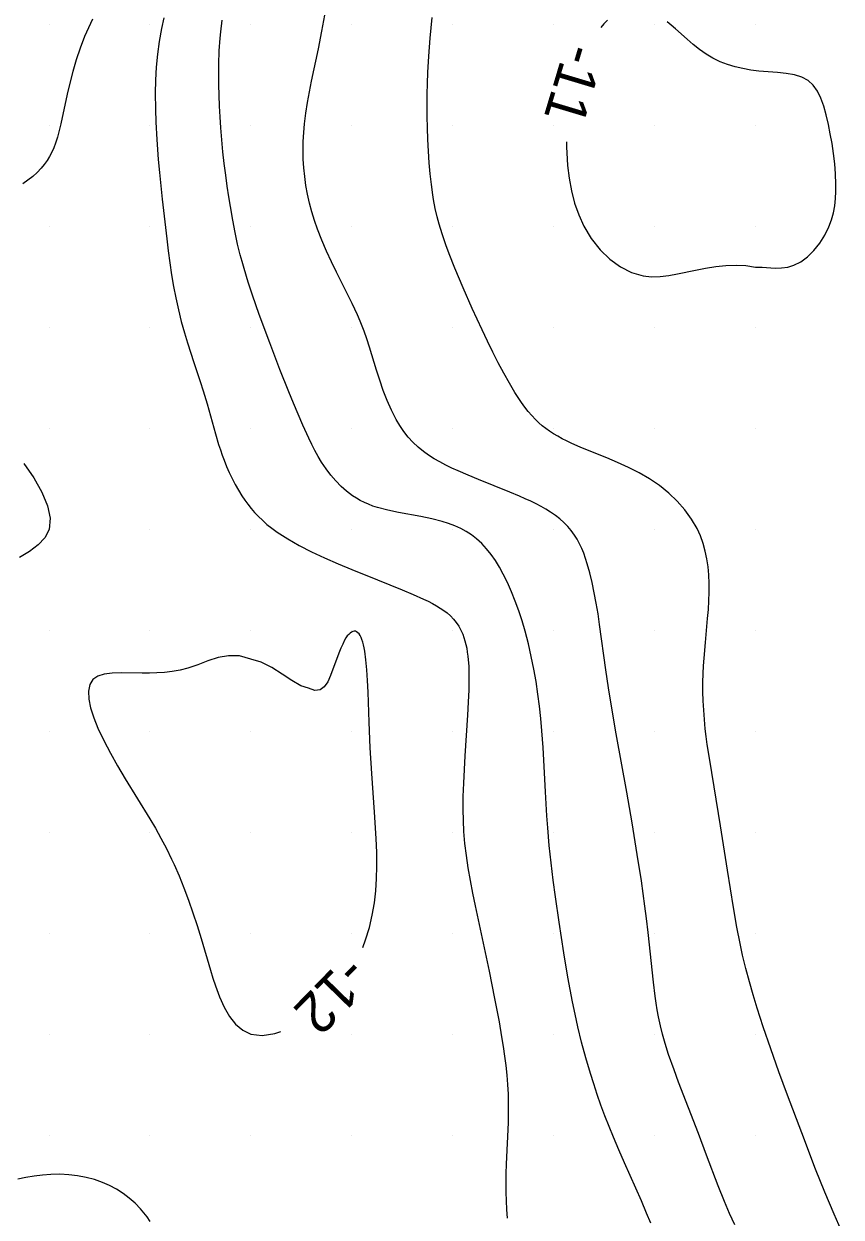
# Model space of a CAD drawing. Extents: x 2602990 to 2605851, y 618069 to 619180.
# Drawn here: x 2604273.8 to 2604314.2, y 618645.9 to 618705 of the extents above; entities that cross this region are included whole.
import ezdxf

# ---------------------------------------------------------------- set-up
doc = ezdxf.new("R2010")
doc.units = 0
for name, color, linetype in [('Default', 7, 'Continuous'), ('DTM Contours Major', 7, 'Continuous'), ('DTM Contours Major Text', 7, 'Continuous'), ('DTM Contours Minor', 7, 'Continuous'), ('DTM Contours Minor Text', 7, 'Continuous'), ('Exist DTM Scan Elevation Point', 7, 'Continuous')]:
    doc.layers.add(name, color=color, linetype=linetype)

# ---------------------------------------------------------------- blocks, each defined once
blk = doc.blocks.new('POINT_DISPLAY')
at = {"layer": 'Default'}
blk.add_line((0, 0), (0, 0), dxfattribs=at)

msp = doc.modelspace()

# ---------------------------------------------------------------- linework, layer by layer
at = {"layer": 'DTM Contours Major'}
for points in [[(2604277.153, 618705.275), (2604276.95, 618704.853), (2604276.762, 618704.422), (2604276.542, 618703.848), (2604276.35, 618703.267), (2604276.181, 618702.686), (2604276.034, 618702.114), (2604275.904, 618701.559), (2604275.587, 618700.09), (2604275.506, 618699.759), (2604275.418, 618699.442), (2604275.318, 618699.139), (2604275.23, 618698.914), (2604275.132, 618698.696), (2604275.022, 618698.485), (2604274.899, 618698.282), (2604274.763, 618698.087), (2604274.613, 618697.899), (2604274.414, 618697.686), (2604274.195, 618697.485), (2604273.955, 618697.297), (2604273.696, 618697.122)], [(2604290.541, 618659.297), (2604290.686, 618659.674), (2604290.872, 618660.28), (2604291.015, 618660.888), (2604291.118, 618661.498), (2604291.187, 618662.105), (2604291.227, 618662.709), (2604291.241, 618663.306), (2604291.24, 618663.653), (2604291.233, 618663.998), (2604291.204, 618664.684), (2604291.122, 618666), (2604290.99, 618667.906), (2604290.914, 618669.175), (2604290.857, 618670.458), (2604290.802, 618671.933), (2604290.775, 618672.511), (2604290.74, 618673.051), (2604290.695, 618673.544), (2604290.637, 618673.976), (2604290.607, 618674.138), (2604290.575, 618674.287), (2604290.539, 618674.422), (2604290.5, 618674.543), (2604290.458, 618674.649), (2604290.412, 618674.741), (2604290.358, 618674.822), (2604290.301, 618674.885), (2604290.24, 618674.93), (2604290.177, 618674.955), (2604290.111, 618674.961), (2604290.044, 618674.948), (2604289.978, 618674.918), (2604289.912, 618674.87), (2604289.845, 618674.805), (2604289.777, 618674.724), (2604289.71, 618674.627), (2604289.643, 618674.513), (2604289.548, 618674.326), (2604289.454, 618674.113), (2604289.36, 618673.879), (2604288.95, 618672.766), (2604288.806, 618672.455), (2604288.637, 618672.207), (2604288.431, 618672.053), (2604288.174, 618672.021), (2604287.857, 618672.143), (2604287.477, 618672.258), (2604287.034, 618672.512), (2604286.546, 618672.837), (2604286.032, 618673.167), (2604285.51, 618673.434), (2604285, 618673.571)], [(2604285, 618673.571), (2604284.437, 618673.736), (2604283.898, 618673.748), (2604283.378, 618673.651), (2604282.871, 618673.487), (2604282.372, 618673.297), (2604281.875, 618673.125), (2604281.491, 618673.026), (2604281.107, 618672.958), (2604280.725, 618672.914), (2604280.347, 618672.891), (2604279.974, 618672.882), (2604279.609, 618672.884), (2604278.582, 618672.898), (2604278.13, 618672.882), (2604277.736, 618672.831), (2604277.412, 618672.729), (2604277.17, 618672.561), (2604277.018, 618672.312), (2604276.955, 618671.989), (2604276.973, 618671.601), (2604277.062, 618671.159), (2604277.216, 618670.672), (2604277.425, 618670.149), (2604277.709, 618669.546), (2604278.037, 618668.922), (2604278.397, 618668.285), (2604278.777, 618667.646), (2604279.989, 618665.673), (2604280.268, 618665.202), (2604280.544, 618664.712), (2604280.814, 618664.198), (2604281.07, 618663.674), (2604281.194, 618663.405), (2604281.442, 618662.834), (2604281.68, 618662.244), (2604281.908, 618661.637), (2604282.125, 618661.016), (2604282.332, 618660.385), (2604282.53, 618659.745), (2604282.996, 618658.162), (2604283.117, 618657.773), (2604283.245, 618657.391), (2604283.45, 618656.843), (2604283.68, 618656.331), (2604283.942, 618655.872), (2604284.245, 618655.486), (2604284.595, 618655.189), (2604285, 618655), (2604285.564, 618654.933), (2604286.192, 618655.027), (2604286.477, 618655.128)]]:
    msp.add_lwpolyline(points, dxfattribs=at)
at = {"layer": 'DTM Contours Minor'}
for points in [[(2604280.689, 618705.354), (2604280.568, 618704.814), (2604280.456, 618704.182), (2604280.373, 618703.542), (2604280.315, 618702.899), (2604280.279, 618702.255), (2604280.264, 618701.616), (2604280.268, 618700.824), (2604280.288, 618700.185), (2604280.336, 618699.326), (2604280.412, 618698.334), (2604280.471, 618697.683), (2604280.607, 618696.356), (2604280.83, 618694.405), (2604280.905, 618693.8), (2604280.985, 618693.202), (2604281.072, 618692.614), (2604281.169, 618692.037), (2604281.276, 618691.474), (2604281.406, 618690.881), (2604281.552, 618690.302), (2604281.711, 618689.735), (2604281.862, 618689.24), (2604282.18, 618688.267), (2604282.494, 618687.324), (2604282.641, 618686.865), (2604282.829, 618686.229), (2604283.244, 618684.737), (2604283.403, 618684.203), (2604283.487, 618683.942), (2604283.575, 618683.684), (2604283.669, 618683.429), (2604283.792, 618683.121), (2604283.925, 618682.819), (2604284.067, 618682.522), (2604284.221, 618682.23), (2604284.384, 618681.944), (2604284.559, 618681.664), (2604284.701, 618681.453), (2604284.852, 618681.246), (2604285.012, 618681.042), (2604285.184, 618680.842), (2604285.369, 618680.646), (2604285.567, 618680.453), (2604285.796, 618680.253), (2604286.043, 618680.057), (2604286.31, 618679.864), (2604286.827, 618679.532), (2604287.398, 618679.21), (2604288.01, 618678.897), (2604288.655, 618678.594), (2604289.32, 618678.301), (2604289.997, 618678.017), (2604291.279, 618677.504), (2604292.489, 618677.018), (2604293.045, 618676.783), (2604293.556, 618676.552), (2604293.782, 618676.443), (2604293.995, 618676.332), (2604294.196, 618676.221), (2604294.384, 618676.106), (2604294.559, 618675.987), (2604294.721, 618675.863), (2604294.89, 618675.714), (2604295.042, 618675.555), (2604295.178, 618675.387), (2604295.298, 618675.207), (2604295.404, 618675.016), (2604295.495, 618674.813), (2604295.555, 618674.65), (2604295.607, 618674.48), (2604295.653, 618674.302), (2604295.691, 618674.116), (2604295.723, 618673.922), (2604295.749, 618673.719), (2604295.79, 618673.205), (2604295.804, 618672.649), (2604295.796, 618672.059), (2604295.772, 618671.443), (2604295.736, 618670.806), (2604295.601, 618668.79), (2604295.56, 618668.109), (2604295.528, 618667.436), (2604295.508, 618666.776), (2604295.503, 618666.134), (2604295.514, 618665.583), (2604295.541, 618665.045), (2604295.59, 618664.446), (2604295.66, 618663.846), (2604295.751, 618663.233), (2604295.857, 618662.612), (2604295.976, 618661.986), (2604296.105, 618661.358), (2604296.8, 618658.114), (2604297.076, 618656.761), (2604297.293, 618655.617), (2604297.424, 618654.865), (2604297.5, 618654.388), (2604297.569, 618653.913), (2604297.629, 618653.44), (2604297.68, 618652.968), (2604297.718, 618652.499), (2604297.743, 618652.033), (2604297.752, 618651.678), (2604297.753, 618651.325), (2604297.739, 618650.618), (2604297.651, 618648.562), (2604297.638, 618648.103), (2604297.63, 618647.637), (2604297.631, 618647.163), (2604297.641, 618646.744), (2604297.66, 618646.319), (2604297.693, 618645.886)], [(2604304.818, 618645.631), (2604304.607, 618646.137), (2604304.344, 618646.747), (2604303.507, 618648.627), (2604303.229, 618649.262), (2604302.96, 618649.898), (2604302.745, 618650.43), (2604302.54, 618650.959), (2604302.344, 618651.487), (2604302.159, 618652.013), (2604301.984, 618652.537), (2604301.819, 618653.057), (2604301.592, 618653.826), (2604301.386, 618654.594), (2604301.198, 618655.367), (2604301.062, 618655.982), (2604300.936, 618656.599), (2604300.819, 618657.216), (2604300.709, 618657.829), (2604300.51, 618659.025), (2604300.272, 618660.551), (2604300.091, 618661.797), (2604299.979, 618662.632), (2604299.877, 618663.48), (2604299.785, 618664.344), (2604299.706, 618665.226), (2604299.663, 618665.817), (2604299.59, 618667.009), (2604299.473, 618669.192), (2604299.416, 618670.025), (2604299.365, 618670.629), (2604299.3, 618671.245), (2604299.222, 618671.847), (2604299.129, 618672.463), (2604299.02, 618673.088), (2604298.893, 618673.715), (2604298.749, 618674.341), (2604298.587, 618674.959), (2604298.438, 618675.468), (2604298.275, 618675.966), (2604298.1, 618676.449), (2604297.913, 618676.917), (2604297.713, 618677.366), (2604297.502, 618677.793), (2604297.313, 618678.136), (2604297.115, 618678.46), (2604296.904, 618678.765), (2604296.679, 618679.047), (2604296.438, 618679.307), (2604296.18, 618679.543), (2604295.933, 618679.732), (2604295.67, 618679.901), (2604295.393, 618680.052), (2604295.102, 618680.185), (2604294.797, 618680.302), (2604294.479, 618680.403), (2604293.957, 618680.535), (2604293.415, 618680.643), (2604292.316, 618680.838), (2604291.782, 618680.95), (2604291.273, 618681.087), (2604291.049, 618681.162), (2604290.832, 618681.246), (2604290.623, 618681.339), (2604290.421, 618681.441), (2604290.226, 618681.552), (2604290.038, 618681.672), (2604289.742, 618681.891), (2604289.465, 618682.136), (2604289.203, 618682.404), (2604288.957, 618682.694), (2604288.725, 618683.005), (2604288.506, 618683.335), (2604288.337, 618683.616), (2604288.176, 618683.908), (2604288.019, 618684.209), (2604287.867, 618684.521), (2604287.571, 618685.169), (2604287.336, 618685.706), (2604287.104, 618686.257), (2604286.877, 618686.813), (2604286.439, 618687.921), (2604285.934, 618689.249), (2604285.418, 618690.656), (2604285.086, 618691.603), (2604284.871, 618692.254), (2604284.663, 618692.93), (2604284.566, 618693.267), (2604284.475, 618693.603), (2604284.344, 618694.129), (2604284.218, 618694.704), (2604284.099, 618695.316), (2604283.982, 618695.998), (2604283.906, 618696.479), (2604283.829, 618697.008), (2604283.754, 618697.56), (2604283.683, 618698.129), (2604283.618, 618698.711), (2604283.56, 618699.301), (2604283.51, 618699.895), (2604283.472, 618700.436), (2604283.443, 618700.975), (2604283.423, 618701.508), (2604283.411, 618702.033), (2604283.407, 618702.548), (2604283.413, 618703.051), (2604283.436, 618703.708), (2604283.477, 618704.345), (2604283.505, 618704.657), (2604283.57, 618705.232)], [(2604308.971, 618645.559), (2604308.714, 618646.118), (2604308.461, 618646.71), (2604308.15, 618647.49), (2604307.577, 618649.008), (2604307.172, 618650.082), (2604306.19, 618652.621), (2604305.965, 618653.225), (2604305.696, 618653.992), (2604305.523, 618654.535), (2604305.393, 618654.991), (2604305.288, 618655.409), (2604305.192, 618655.856), (2604305.128, 618656.198), (2604305.073, 618656.541), (2604305.023, 618656.884), (2604304.939, 618657.58), (2604304.685, 618660.035), (2604304.603, 618660.724), (2604304.525, 618661.332), (2604304.345, 618662.598), (2604304.145, 618663.895), (2604303.887, 618665.474), (2604303.624, 618666.98), (2604303.097, 618669.87), (2604302.863, 618671.243), (2604302.719, 618672.151), (2604302.588, 618673.053), (2604302.279, 618675.285), (2604302.197, 618675.821), (2604302.109, 618676.351), (2604302.014, 618676.869), (2604301.909, 618677.37), (2604301.794, 618677.85), (2604301.666, 618678.306), (2604301.581, 618678.57), (2604301.489, 618678.823), (2604301.39, 618679.065), (2604301.282, 618679.296), (2604301.164, 618679.515), (2604301.034, 618679.723), (2604300.875, 618679.942), (2604300.7, 618680.148), (2604300.51, 618680.341), (2604300.305, 618680.523), (2604300.084, 618680.695), (2604299.849, 618680.858), (2604299.62, 618681.001), (2604299.38, 618681.137), (2604299.128, 618681.269), (2604298.866, 618681.398), (2604298.594, 618681.523), (2604298.313, 618681.648), (2604297.823, 618681.855), (2604296.282, 618682.477), (2604295.77, 618682.688), (2604295.271, 618682.901), (2604294.955, 618683.044), (2604294.65, 618683.19), (2604294.355, 618683.343), (2604294.072, 618683.504), (2604293.801, 618683.676), (2604293.544, 618683.862), (2604293.279, 618684.083), (2604293.03, 618684.323), (2604292.798, 618684.58), (2604292.582, 618684.855), (2604292.381, 618685.146), (2604292.196, 618685.454), (2604291.959, 618685.913), (2604291.748, 618686.395), (2604291.558, 618686.89), (2604291.385, 618687.391), (2604291.226, 618687.889), (2604290.875, 618689.033), (2604290.738, 618689.452), (2604290.608, 618689.823), (2604290.415, 618690.315), (2604290.275, 618690.641), (2604290.013, 618691.199), (2604289.237, 618692.75), (2604288.989, 618693.263), (2604288.746, 618693.791), (2604288.516, 618694.332), (2604288.303, 618694.882), (2604288.156, 618695.308), (2604288.025, 618695.738), (2604287.91, 618696.171), (2604287.811, 618696.606), (2604287.729, 618697.042), (2604287.666, 618697.481), (2604287.621, 618697.916), (2604287.595, 618698.352), (2604287.585, 618698.788), (2604287.592, 618699.224), (2604287.615, 618699.66), (2604287.653, 618700.096), (2604287.72, 618700.629), (2604287.804, 618701.158), (2604287.902, 618701.683), (2604288.008, 618702.201), (2604288.35, 618703.807), (2604288.522, 618704.682), (2604288.66, 618705.473)], [(2604314.242, 618645.293), (2604313.891, 618646.078), (2604313.66, 618646.62), (2604313.433, 618647.169), (2604312.976, 618648.317), (2604312.287, 618650.109), (2604311.587, 618651.97), (2604311.16, 618653.129), (2604310.753, 618654.27), (2604310.383, 618655.36), (2604310.085, 618656.282), (2604309.882, 618656.947), (2604309.697, 618657.589), (2604309.521, 618658.247), (2604309.358, 618658.918), (2604309.235, 618659.483), (2604309.078, 618660.296), (2604308.91, 618661.268), (2604308.618, 618663.121), (2604308.272, 618665.324), (2604307.731, 618668.576), (2604307.612, 618669.356), (2604307.56, 618669.744), (2604307.514, 618670.13), (2604307.468, 618670.588), (2604307.433, 618671.046), (2604307.409, 618671.503), (2604307.396, 618671.959), (2604307.395, 618672.414), (2604307.405, 618672.868), (2604307.424, 618673.25), (2604307.45, 618673.632), (2604307.516, 618674.395), (2604307.629, 618675.594), (2604307.664, 618676.029), (2604307.691, 618676.464), (2604307.705, 618676.897), (2604307.705, 618677.329), (2604307.687, 618677.759), (2604307.651, 618678.153), (2604307.594, 618678.543), (2604307.514, 618678.928), (2604307.408, 618679.307), (2604307.274, 618679.678), (2604307.108, 618680.041), (2604306.833, 618680.515), (2604306.504, 618680.968), (2604306.125, 618681.398), (2604305.702, 618681.8), (2604305.241, 618682.172), (2604304.748, 618682.51), (2604304.235, 618682.809), (2604303.706, 618683.078), (2604303.169, 618683.321), (2604302.635, 618683.545), (2604301.354, 618684.062), (2604300.866, 618684.276), (2604300.635, 618684.386), (2604300.414, 618684.498), (2604300.2, 618684.615), (2604299.997, 618684.736), (2604299.802, 618684.862), (2604299.614, 618684.996), (2604299.434, 618685.137), (2604299.261, 618685.287), (2604299.094, 618685.447), (2604298.914, 618685.638), (2604298.741, 618685.842), (2604298.572, 618686.06), (2604298.406, 618686.291), (2604298.243, 618686.535), (2604298.08, 618686.792), (2604297.806, 618687.252), (2604297.531, 618687.743), (2604297.257, 618688.258), (2604296.986, 618688.79), (2604296.718, 618689.335), (2604296.456, 618689.886), (2604295.968, 618690.946), (2604295.516, 618691.973), (2604295.11, 618692.937), (2604294.825, 618693.649), (2604294.656, 618694.1), (2604294.469, 618694.64), (2604294.323, 618695.12), (2604294.227, 618695.487), (2604294.133, 618695.908), (2604294.051, 618696.349), (2604294.014, 618696.578), (2604293.943, 618697.085), (2604293.883, 618697.616), (2604293.834, 618698.168), (2604293.794, 618698.735), (2604293.764, 618699.312), (2604293.744, 618699.895), (2604293.733, 618700.452), (2604293.73, 618701.008), (2604293.734, 618701.559), (2604293.747, 618702.101), (2604293.767, 618702.633), (2604293.813, 618703.454), (2604293.884, 618704.336), (2604293.989, 618705.364)], [(2604302.668, 618705.234), (2604302.483, 618705.041), (2604302.337, 618704.866)], [(2604311.905, 618693.095), (2604312.247, 618693.26), (2604312.58, 618693.507), (2604312.895, 618693.82), (2604313.182, 618694.183), (2604313.432, 618694.582), (2604313.636, 618695), (2604313.763, 618695.344), (2604313.857, 618695.69), (2604313.922, 618696.039), (2604313.963, 618696.391), (2604313.983, 618696.745), (2604313.986, 618697.102), (2604313.967, 618697.611), (2604313.927, 618698.12), (2604313.867, 618698.626), (2604313.793, 618699.122), (2604313.706, 618699.604), (2604313.612, 618700.067), (2604313.505, 618700.537), (2604313.384, 618700.973), (2604313.242, 618701.368), (2604313.071, 618701.714), (2604312.862, 618702.006), (2604312.607, 618702.236), (2604312.291, 618702.405), (2604311.926, 618702.517), (2604311.521, 618702.587), (2604311.086, 618702.632), (2604310.629, 618702.668), (2604310.159, 618702.711), (2604309.767, 618702.761), (2604309.376, 618702.83), (2604308.989, 618702.919), (2604308.611, 618703.033), (2604308.244, 618703.172), (2604307.892, 618703.341), (2604307.55, 618703.546), (2604307.224, 618703.776), (2604306.913, 618704.024), (2604306.613, 618704.282), (2604306.037, 618704.796), (2604305.826, 618704.976), (2604305.617, 618705.147)], [(2604300.642, 618699.211), (2604300.642, 618698.943), (2604300.648, 618698.66), (2604300.687, 618698.03), (2604300.762, 618697.399), (2604300.877, 618696.776), (2604301.035, 618696.166), (2604301.239, 618695.579), (2604301.493, 618695.022), (2604301.863, 618694.408), (2604302.297, 618693.859), (2604302.782, 618693.388), (2604303.309, 618693.007), (2604303.864, 618692.727), (2604304.437, 618692.563), (2604304.855, 618692.519), (2604305.277, 618692.529), (2604305.705, 618692.579), (2604306.14, 618692.658), (2604307.033, 618692.85), (2604307.53, 618692.945), (2604308.033, 618693.022), (2604308.537, 618693.074), (2604309.037, 618693.092), (2604309.526, 618693.07), (2604310, 618693), (2604310.334, 618692.99), (2604310.977, 618692.951), (2604311.289, 618692.955), (2604311.598, 618692.997), (2604311.905, 618693.095)], [(2604273.744, 618683.268), (2604274.242, 618682.553), (2604274.646, 618681.849), (2604274.926, 618681.175), (2604275.053, 618680.553), (2604275, 618680), (2604274.794, 618679.589), (2604274.46, 618679.231), (2604274.031, 618678.911), (2604273.535, 618678.616)], [(2604280.009, 618645.725), (2604279.857, 618645.943), (2604279.695, 618646.152), (2604279.524, 618646.353), (2604279.261, 618646.624), (2604278.977, 618646.875), (2604278.672, 618647.106), (2604278.347, 618647.314), (2604278.003, 618647.498), (2604277.641, 618647.657), (2604277.247, 618647.794), (2604276.836, 618647.902), (2604276.413, 618647.981), (2604275.98, 618648.032), (2604275.539, 618648.055), (2604275.094, 618648.05), (2604274.681, 618648.021), (2604274.268, 618647.969), (2604273.857, 618647.899), (2604273.45, 618647.811)]]:
    msp.add_lwpolyline(points, dxfattribs=at)

# ---------------------------------------------------------------- block references
at = {"layer": 'Exist DTM Scan Elevation Point', "xscale": 1.3123333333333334, "yscale": 1.3123333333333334}
for p in [(2604275, 618705), (2604280, 618705), (2604285, 618705), (2604290, 618705), (2604295, 618705), (2604300, 618705), (2604305, 618705), (2604310, 618705), (2604275, 618700), (2604280, 618700), (2604285, 618700), (2604290, 618700), (2604295, 618700), (2604300, 618700), (2604305, 618700), (2604310, 618700), (2604275, 618695), (2604280, 618695), (2604285, 618695), (2604290, 618695), (2604295, 618695), (2604300, 618695), (2604305, 618695), (2604310, 618695), (2604275, 618690), (2604280, 618690), (2604285, 618690), (2604290, 618690), (2604295, 618690), (2604300, 618690), (2604305, 618690), (2604310, 618690), (2604275, 618685), (2604280, 618685), (2604285, 618685), (2604290, 618685), (2604295, 618685), (2604300, 618685), (2604305, 618685), (2604310, 618685), (2604275, 618680), (2604280, 618680), (2604285, 618680), (2604290, 618680), (2604295, 618680), (2604300, 618680), (2604305, 618680), (2604310, 618680), (2604275, 618675), (2604280, 618675), (2604285, 618675), (2604290, 618675), (2604295, 618675), (2604300, 618675), (2604305, 618675), (2604310, 618675), (2604275, 618670), (2604280, 618670), (2604285, 618670), (2604290, 618670), (2604295, 618670), (2604300, 618670), (2604305, 618670), (2604310, 618670), (2604275, 618665), (2604280, 618665), (2604285, 618665), (2604290, 618665), (2604295, 618665), (2604300, 618665), (2604305, 618665), (2604310, 618665), (2604275, 618660), (2604280, 618660), (2604285, 618660), (2604290, 618660), (2604295, 618660), (2604300, 618660), (2604305, 618660), (2604310, 618660), (2604275, 618655), (2604280, 618655), (2604285, 618655), (2604290, 618655), (2604295, 618655), (2604300, 618655), (2604305, 618655), (2604310, 618655), (2604275, 618650), (2604280, 618650), (2604285, 618650), (2604290, 618650), (2604295, 618650), (2604300, 618650), (2604305, 618650), (2604310, 618650)]:
    msp.add_blockref('POINT_DISPLAY', p, dxfattribs=at)

# ---------------------------------------------------------------- texts
at = {"layer": 'DTM Contours Major Text'}
msp.add_text('-12', height=2, rotation=225.72781, dxfattribs=at).set_placement((2604289.709, 618658.993))
at = {"layer": 'DTM Contours Minor Text'}
msp.add_text('-11', height=2, rotation=253.3075, dxfattribs=at).set_placement((2604300.615, 618704.165))

doc.saveas('drawing.dxf')
